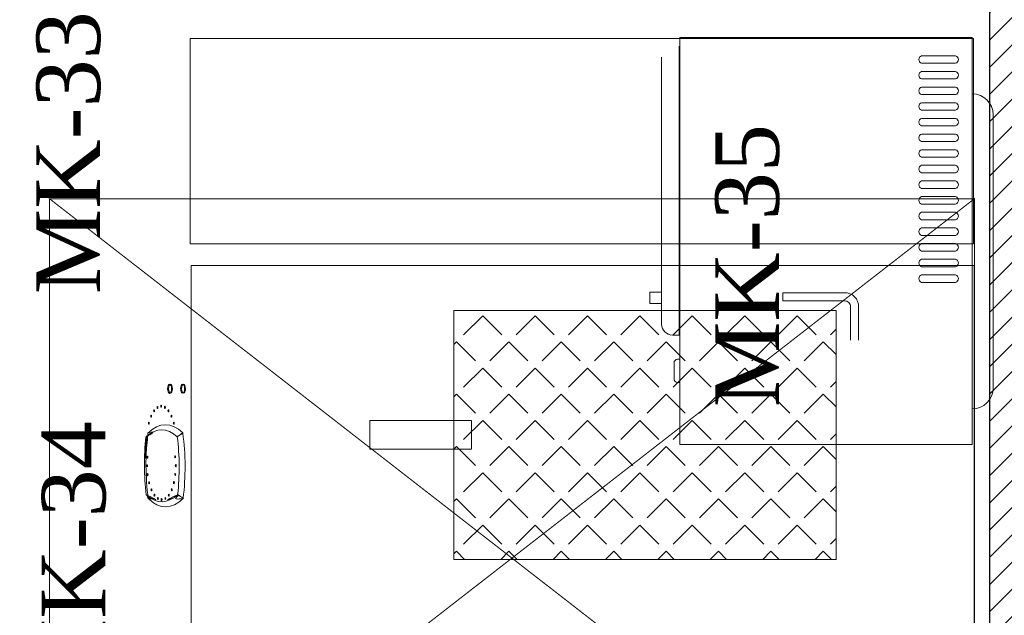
# Model space of a CAD drawing. Extents: x 3940905 to 4145695, y 925352 to 1109797.
# Tile 814 of 1056: x 4040413 to 4041371, y 1099360 to 1099941. Entities that reach past the tile are written whole.
import ezdxf

# ---------------------------------------------------------------- set-up
doc = ezdxf.new("R2010")
doc.units = 0
doc.header["$LTSCALE"] = 750
doc.header["$MEASUREMENT"] = 0
doc.linetypes.add('DASHED', pattern=[0.75, 0.5, -0.25])
doc.layers.add('CIVIL WALLS', color=7, linetype='CONTINUOUS', lineweight=30)
doc.layers.add('CKD Equipments', color=252, linetype='CONTINUOUS', lineweight=0)
for name, color, linetype in [('CKD-Hood', 1, 'CONTINUOUS'), ('PDF_A - TEXT', 7, 'CONTINUOUS'), ('S-Hatch_8', 7, 'CONTINUOUS')]:
    doc.layers.add(name, color=color, linetype=linetype)
doc.styles.add('CKD_Dimension Text', font='BOOKOS.TTF')

msp = doc.modelspace()

# ---------------------------------------------------------------- hatches: boundary and pattern name
at = {"layer": 'S-Hatch_8'}
h = msp.add_hatch(dxfattribs=at)
h.set_pattern_fill('ANSI31', color=6, scale=150)
h.set_pattern_definition([(45, (55598.31700844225, 54286.19319555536), (-13.25825214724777, 13.25825214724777), [])])
h.paths.add_polyline_path([(4032909.708053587, 1095539.541646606), (4032784.708053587, 1095539.541646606), (4032784.708053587, 1094658.281501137), (4032909.708053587, 1094658.281501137)], flags=16)
h.paths.add_polyline_path([(4032934.708053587, 1095564.541646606), (4032759.708053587, 1095564.541646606), (4032759.708053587, 1094633.281501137), (4032934.708053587, 1094633.281501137)])
h.paths.add_polyline_path([(4036035.805099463, 1097319.499900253), (4036035.805446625, 1097194.494842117), (4032909.708053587, 1097194.499894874), (4032909.708053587, 1096488.478563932), (4032784.708053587, 1096488.478563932), (4032784.708053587, 1097319.499894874)], flags=16)
h.paths.add_polyline_path([(4039335.650346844, 1096588.975552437), (4040986.995104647, 1096589.000484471), (4040986.995104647, 1096464.000484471), (4039335.650346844, 1096463.975552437)], flags=17)
h.paths.add_polyline_path([(4039335.650346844, 1096613.975552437), (4041011.995104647, 1096614.000484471), (4041011.995104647, 1096439.000484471), (4039335.650346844, 1096438.975552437)])
h.paths.add_polyline_path([(4040861.995129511, 1095258.735381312), (4040861.995129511, 1095688.975552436), (4040986.995129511, 1095688.975552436), (4040986.995129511, 1095258.735381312), (4042011.995129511, 1095258.735381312), (4042011.995129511, 1095133.635725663), (4039635.806663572, 1095133.585897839), (4039635.806663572, 1095258.685553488)], flags=16)
h.paths.add_polyline_path([(4040836.995129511, 1095283.635725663), (4040836.995129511, 1095688.975552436), (4041011.995129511, 1095688.975552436), (4041011.995129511, 1095283.635725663), (4042036.995129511, 1095283.635725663), (4042036.995129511, 1095108.635725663), (4039635.806663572, 1095108.635725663), (4039635.806663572, 1095283.635725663)])
h.paths.add_polyline_path([(4044826.613418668, 1095744.138282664), (4044825.062161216, 1098019.678180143), (4044714.130296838, 1098019.437301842), (4044714.130296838, 1096994.436953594), (4043386.995129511, 1096994.436953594), (4043386.995129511, 1098078.435079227), (4043261.995129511, 1098078.435079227), (4043261.995129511, 1094831.376994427), (4043386.995129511, 1094831.376994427), (4043386.995129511, 1096869.437371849), (4044714.132659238, 1096869.437371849), (4044714.127934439, 1095868.902017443), (4044186.933132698, 1095868.925353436), (4044186.933132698, 1095743.925378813)], flags=17)
h.paths.add_polyline_path([(4044825.045283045, 1098044.43677232), (4044689.130296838, 1098044.437301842), (4044689.130296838, 1097019.436953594), (4043411.995129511, 1097019.436953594), (4043411.995129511, 1098103.435079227), (4043236.995129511, 1098103.435079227), (4043236.995129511, 1094806.376994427), (4043411.995129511, 1094806.376994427), (4043411.995129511, 1096844.437371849), (4044689.131477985, 1096844.437371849), (4044689.129115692, 1095893.903200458), (4044161.933132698, 1095893.92653471), (4044161.933132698, 1095718.926560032), (4044826.630296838, 1095719.379690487)])
h.paths.add_polyline_path([(4043386.995129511, 1099092.269813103), (4043753.586112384, 1099092.269813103), (4043753.586112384, 1099217.269813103), (4043263.420355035, 1099217.269813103), (4043263.420355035, 1098878.431147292), (4043386.995129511, 1098878.431147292)], flags=16)
h.paths.add_polyline_path([(4043411.995129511, 1099067.269813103), (4043753.586112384, 1099067.269813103), (4043753.586112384, 1099242.269813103), (4043236.948396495, 1099242.269813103), (4043236.995129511, 1098853.431147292), (4043411.995129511, 1098853.431147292)])
h.paths.add_polyline_path([(4041381.48962328, 1099092.269813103), (4041381.48962328, 1102053.431147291), (4041506.48962328, 1102053.431147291), (4041506.48962328, 1099217.269813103), (4042311.104466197, 1099217.269813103), (4042311.104466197, 1099092.269813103)], flags=16)
h.paths.add_polyline_path([(4041356.48962328, 1099067.269813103), (4041356.48962328, 1102078.431147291), (4041531.48962328, 1102078.431147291), (4041531.48962328, 1099242.269813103), (4042336.104466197, 1099242.269813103), (4042336.104466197, 1099067.269813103)])
h.paths.add_polyline_path([(4035556.806663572, 1097344.499894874), (4035556.806663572, 1097319.499900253), (4035436.806663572, 1097319.499900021), (4035436.806663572, 1097344.499894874), (4032759.708053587, 1097344.499894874), (4032759.708053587, 1096463.478563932), (4032934.708053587, 1096463.478563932), (4032934.708053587, 1097169.499894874), (4036035.80666357, 1097168.94985208), (4036035.80666357, 1097344.499894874)])

# ---------------------------------------------------------------- linework, layer by layer
at = {"layer": 'CIVIL WALLS', "color": 6, "elevation": -7.609400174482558}
msp.add_lwpolyline([(4041356.48962328, 1099067.269813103), (4041356.48962328, 1102078.431147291), (4041531.48962328, 1102078.431147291), (4041531.48962328, 1099242.269813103), (4042336.104466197, 1099242.269813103), (4042336.104466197, 1099067.269813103)], close=True, dxfattribs=at)
at = {"layer": 'CKD Equipments', "color": 4}
for p, q in [((4041054.867589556, 1099923.084805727, -7.609400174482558), (4041054.867589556, 1099526.844805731, -7.609400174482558)), ((4041339.347589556, 1099923.084805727, -7.609400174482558), (4041054.867589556, 1099923.084805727, -7.609400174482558)), ((4041339.347589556, 1099526.844805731, -7.609400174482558), (4041339.347589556, 1099923.084805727, -7.609400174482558)), ((4041054.156389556, 1099633.314838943, -7.609400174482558), (4041054.156389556, 1099914.644248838, -7.609400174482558)), ((4041037.087589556, 1099903.976248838, -7.609400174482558), (4041037.087589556, 1099643.982838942, -7.609400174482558)), ((4041290.023923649, 1099905.370654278, -7.609400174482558), (4041323.248394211, 1099905.370654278, -7.609400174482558)), ((4041323.248394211, 1099898.050008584, -7.609400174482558), (4041290.023923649, 1099898.050008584, -7.609400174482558)), ((4041290.023923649, 1099890.130654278, -7.609400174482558), (4041323.248394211, 1099890.130654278, -7.609400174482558)), ((4041323.248394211, 1099882.810008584, -7.609400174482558), (4041290.023923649, 1099882.810008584, -7.609400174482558)), ((4041290.023923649, 1099874.890654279, -7.609400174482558), (4041323.248394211, 1099874.890654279, -7.609400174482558)), ((4041323.248394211, 1099867.570008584, -7.609400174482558), (4041290.023923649, 1099867.570008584, -7.609400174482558)), ((4041290.023923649, 1099859.650654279, -7.609400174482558), (4041323.248394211, 1099859.650654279, -7.609400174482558)), ((4041323.248394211, 1099852.330008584, -7.609400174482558), (4041290.023923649, 1099852.330008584, -7.609400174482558)), ((4041290.023923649, 1099844.410654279, -7.609400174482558), (4041323.248394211, 1099844.410654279, -7.609400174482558)), ((4041359.667589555, 1099581.740842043, -7.609400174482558), (4041359.667589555, 1099848.007722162, -7.609400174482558)), ((4041323.248394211, 1099837.090008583, -7.609400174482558), (4041290.023923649, 1099837.090008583, -7.609400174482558)), ((4041290.023923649, 1099829.170654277, -7.609400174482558), (4041323.248394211, 1099829.170654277, -7.609400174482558)), ((4041323.248394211, 1099821.850008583, -7.609400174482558), (4041290.023923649, 1099821.850008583, -7.609400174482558)), ((4041290.023923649, 1099813.930654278, -7.609400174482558), (4041323.248394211, 1099813.930654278, -7.609400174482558)), ((4041323.248394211, 1099806.610008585, -7.609400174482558), (4041290.023923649, 1099806.610008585, -7.609400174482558)), ((4041290.023923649, 1099798.690654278, -7.609400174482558), (4041323.248394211, 1099798.690654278, -7.609400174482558)), ((4041323.248394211, 1099791.370008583, -7.609400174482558), (4041290.023923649, 1099791.370008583, -7.609400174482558)), ((4041290.023923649, 1099783.45065428, -7.609400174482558), (4041323.248394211, 1099783.45065428, -7.609400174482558)), ((4041323.248394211, 1099776.130008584, -7.609400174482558), (4041290.023923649, 1099776.130008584, -7.609400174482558)), ((4041290.023923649, 1099768.210654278, -7.609400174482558), (4041323.248394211, 1099768.210654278, -7.609400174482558)), ((4041323.248394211, 1099760.890008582, -7.609400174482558), (4041290.023923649, 1099760.890008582, -7.609400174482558)), ((4041290.023923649, 1099752.970654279, -7.609400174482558), (4041323.248394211, 1099752.970654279, -7.609400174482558)), ((4041323.248394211, 1099745.650008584, -7.609400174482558), (4041290.023923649, 1099745.650008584, -7.609400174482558)), ((4041290.023923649, 1099737.730654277, -7.609400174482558), (4041323.248394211, 1099737.730654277, -7.609400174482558)), ((4041323.248394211, 1099730.410008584, -7.609400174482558), (4041290.023923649, 1099730.410008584, -7.609400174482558)), ((4041290.023923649, 1099722.490654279, -7.609400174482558), (4041323.248394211, 1099722.490654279, -7.609400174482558)), ((4041323.248394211, 1099715.170008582, -7.609400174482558), (4041290.023923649, 1099715.170008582, -7.609400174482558)), ((4041290.023923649, 1099707.250654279, -7.609400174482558), (4041323.248394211, 1099707.250654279, -7.609400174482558)), ((4041323.248394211, 1099699.930008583, -7.609400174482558), (4041290.023923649, 1099699.930008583, -7.609400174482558)), ((4041290.023923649, 1099692.010654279, -7.609400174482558), (4041323.248394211, 1099692.010654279, -7.609400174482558)), ((4041323.248394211, 1099684.690008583, -7.609400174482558), (4041290.023923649, 1099684.690008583, -7.609400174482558)), ((4041025.708389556, 1099675.126455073, -7.609400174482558), (4041036.376389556, 1099675.126455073, -7.609400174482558)), ((4041025.708389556, 1099675.126455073, -7.609400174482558), (4041025.708389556, 1099664.260579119, -7.609400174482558)), ((4041036.376389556, 1099664.260579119, -7.609400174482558), (4041025.708389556, 1099664.260579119, -7.609400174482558)), ((4041049.177989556, 1099590.727727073, -7.609400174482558), (4041049.177989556, 1099606.249670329, -7.609400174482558)), ((4041054.867589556, 1099609.805670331, -7.609400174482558), (4041052.733989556, 1099609.805670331, -7.609400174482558)), ((4041054.867589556, 1099587.171727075, -7.609400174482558), (4041052.733989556, 1099587.171727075, -7.609400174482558)), ((4041054.867589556, 1099526.844805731, -7.609400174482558), (4041339.347589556, 1099526.844805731, -7.609400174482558))]:
    msp.add_line(p, q, dxfattribs=at)
at = {"layer": 'CKD Equipments'}
for p, q in [((4041359.667589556, 1099581.740842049, -7.609400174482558), (4041359.667589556, 1099848.007722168, -7.609400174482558)), ((4040579.237558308, 1099701.171513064, -7.609400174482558), (4041341.237558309, 1099701.171513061, -7.609400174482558)), ((4041341.23755831, 1099701.171513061, -7.609400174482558), (4040579.237558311, 1099701.171513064, -7.609400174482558)), ((4041341.23755831, 1099701.171513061, -7.609400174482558), (4040579.237558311, 1099701.171513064, -7.609400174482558)), ((4041341.23755831, 1099701.171513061, -7.609400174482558), (4040579.237558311, 1099701.171513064, -7.609400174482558)), ((4040579.237558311, 1099701.171513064, -7.609400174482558), (4040579.237558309, 1099066.171513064, -7.609400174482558)), ((4040616.237558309, 1099701.171513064, -7.609400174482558), (4041316.237558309, 1099701.171513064, -7.609400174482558)), ((4040616.237558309, 1099701.171513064, -7.609400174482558), (4041316.237558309, 1099701.171513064, -7.609400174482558)), ((4041341.23755831, 1099701.171513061, -7.609400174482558), (4040641.23755831, 1099701.171513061, -7.609400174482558)), ((4041341.23755831, 1099701.171513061, -7.609400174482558), (4040641.23755831, 1099701.171513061, -7.609400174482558)), ((4041341.237558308, 1099066.171513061, -7.609400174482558), (4041341.23755831, 1099701.171513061, -7.609400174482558)), ((4041037.087589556, 1099675.126455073, -7.609400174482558), (4041036.376389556, 1099675.126455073, -7.609400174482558)), ((4041155.189687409, 1099674.601907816, -7.609400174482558), (4041155.189687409, 1099666.601907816, -7.609400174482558)), ((4041037.087589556, 1099664.260579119, -7.609400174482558), (4041036.376389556, 1099664.260579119, -7.609400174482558)), ((4040834.87758484, 1099414.920536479, -7.609400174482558), (4040834.877584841, 1099657.297465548, -7.609400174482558)), ((4040834.877584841, 1099657.297465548, -7.609400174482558), (4041206.870065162, 1099657.297465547, -7.609400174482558)), ((4041054.867589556, 1099652.302975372, -7.609400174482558), (4041054.156389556, 1099652.302975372, -7.609400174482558)), ((4041206.870065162, 1099657.297465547, -7.609400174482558), (4041206.870065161, 1099414.920536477, -7.609400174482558)), ((4041054.156389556, 1099633.314838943, -7.609400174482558), (4041047.755589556, 1099633.314838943, -7.609400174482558)), ((4040753.098870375, 1099522.150959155, -7.609400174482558), (4040753.098870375, 1099550.067042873, -7.609400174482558)), ((4040753.098870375, 1099550.067042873, -7.609400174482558), (4040852.047259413, 1099550.067042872, -7.609400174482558)), ((4040852.047259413, 1099550.067042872, -7.609400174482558), (4040852.047259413, 1099522.150959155, -7.609400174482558)), ((4040852.047259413, 1099522.150959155, -7.609400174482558), (4040753.098870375, 1099522.150959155, -7.609400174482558)), ((4041206.870065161, 1099414.920536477, -7.609400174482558), (4040834.87758484, 1099414.920536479, -7.609400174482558))]:
    msp.add_line(p, q, dxfattribs=at)
at = {"layer": 'CKD Equipments', "color": 0, "lineweight": 5}
for p, q in [((4041214.972255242, 1099674.601907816, -7.609400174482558), (4041155.189687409, 1099674.601907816, -7.609400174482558)), ((4041215.126046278, 1099666.601907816, -7.609400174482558), (4041155.189687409, 1099666.601907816, -7.609400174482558)), ((4041220.852035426, 1099628.34625122, -7.609400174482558), (4041220.852035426, 1099660.980571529, -7.609400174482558)), ((4041228.852035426, 1099628.34625122, -7.609400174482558), (4041228.852035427, 1099660.884203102, -7.609400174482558))]:
    msp.add_line(p, q, dxfattribs=at)
at = {"layer": 'CKD Equipments', "linetype": 'Continuous'}
for p, q in [((4040863.014611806, 1099652.276443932, -7.609400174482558), (4040844.474765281, 1099633.736597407, -7.609400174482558)), ((4040863.014611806, 1099652.276443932, -7.609400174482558), (4040881.554458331, 1099633.736597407, -7.609400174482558)), ((4040913.99918975, 1099652.276443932, -7.609400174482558), (4040895.459343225, 1099633.736597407, -7.609400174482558)), ((4040913.99918975, 1099652.276443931, -7.609400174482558), (4040932.539036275, 1099633.736597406, -7.609400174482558)), ((4040964.983767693, 1099652.276443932, -7.609400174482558), (4040946.443921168, 1099633.736597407, -7.609400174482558)), ((4040964.983767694, 1099652.276443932, -7.609400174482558), (4040983.523614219, 1099633.736597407, -7.609400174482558)), ((4041015.968345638, 1099652.276443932, -7.609400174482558), (4040997.428499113, 1099633.736597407, -7.609400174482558)), ((4041015.968345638, 1099652.276443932, -7.609400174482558), (4041034.508192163, 1099633.736597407, -7.609400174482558)), ((4041066.952923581, 1099652.276443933, -7.609400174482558), (4041048.413077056, 1099633.736597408, -7.609400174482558)), ((4041066.952923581, 1099652.276443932, -7.609400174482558), (4041085.492770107, 1099633.736597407, -7.609400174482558)), ((4041117.937501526, 1099652.276443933, -7.609400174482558), (4041099.397655, 1099633.736597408, -7.609400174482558)), ((4041117.937501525, 1099652.276443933, -7.609400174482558), (4041136.47734805, 1099633.736597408, -7.609400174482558)), ((4041168.922079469, 1099652.276443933, -7.609400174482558), (4041150.382232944, 1099633.736597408, -7.609400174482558)), ((4041168.92207947, 1099652.276443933, -7.609400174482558), (4041187.461925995, 1099633.736597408, -7.609400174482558)), ((4041206.870065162, 1099639.239851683, -7.609400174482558), (4041201.366810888, 1099633.736597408, -7.609400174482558)), ((4040837.522322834, 1099626.78415496, -7.609400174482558), (4040834.87758484, 1099624.139416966, -7.609400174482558)), ((4040837.522322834, 1099626.784154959, -7.609400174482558), (4040856.062169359, 1099608.244308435, -7.609400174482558)), ((4040888.506900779, 1099626.78415496, -7.609400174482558), (4040869.967054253, 1099608.244308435, -7.609400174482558)), ((4040888.506900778, 1099626.78415496, -7.609400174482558), (4040907.046747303, 1099608.244308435, -7.609400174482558)), ((4040939.491478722, 1099626.78415496, -7.609400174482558), (4040920.951632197, 1099608.244308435, -7.609400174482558)), ((4040939.491478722, 1099626.784154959, -7.609400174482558), (4040958.031325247, 1099608.244308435, -7.609400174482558)), ((4040990.476056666, 1099626.78415496, -7.609400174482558), (4040971.936210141, 1099608.244308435, -7.609400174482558)), ((4040990.476056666, 1099626.78415496, -7.609400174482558), (4041009.015903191, 1099608.244308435, -7.609400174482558)), ((4041041.460634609, 1099626.784154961, -7.609400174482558), (4041022.920788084, 1099608.244308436, -7.609400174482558)), ((4041041.46063461, 1099626.78415496, -7.609400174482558), (4041060.000481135, 1099608.244308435, -7.609400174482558)), ((4041092.445212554, 1099626.784154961, -7.609400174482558), (4041073.905366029, 1099608.244308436, -7.609400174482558)), ((4041092.445212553, 1099626.78415496, -7.609400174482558), (4041110.985059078, 1099608.244308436, -7.609400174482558)), ((4041143.429790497, 1099626.784154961, -7.609400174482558), (4041124.889943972, 1099608.244308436, -7.609400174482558)), ((4041143.429790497, 1099626.784154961, -7.609400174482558), (4041161.969637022, 1099608.244308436, -7.609400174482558)), ((4041194.414368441, 1099626.784154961, -7.609400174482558), (4041175.874521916, 1099608.244308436, -7.609400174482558)), ((4041194.414368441, 1099626.784154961, -7.609400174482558), (4041206.870065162, 1099614.32845824, -7.609400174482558)), ((4040863.014611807, 1099601.291865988, -7.609400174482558), (4040844.474765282, 1099582.752019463, -7.609400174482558)), ((4040863.014611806, 1099601.291865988, -7.609400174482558), (4040881.554458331, 1099582.752019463, -7.609400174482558)), ((4040913.99918975, 1099601.291865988, -7.609400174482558), (4040895.459343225, 1099582.752019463, -7.609400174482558)), ((4040913.99918975, 1099601.291865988, -7.609400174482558), (4040932.539036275, 1099582.752019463, -7.609400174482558)), ((4040964.983767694, 1099601.291865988, -7.609400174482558), (4040946.443921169, 1099582.752019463, -7.609400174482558)), ((4040964.983767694, 1099601.291865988, -7.609400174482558), (4040983.523614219, 1099582.752019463, -7.609400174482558)), ((4041015.968345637, 1099601.291865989, -7.609400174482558), (4040997.428499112, 1099582.752019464, -7.609400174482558)), ((4041015.968345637, 1099601.291865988, -7.609400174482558), (4041034.508192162, 1099582.752019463, -7.609400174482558)), ((4041066.952923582, 1099601.291865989, -7.609400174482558), (4041048.413077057, 1099582.752019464, -7.609400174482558)), ((4041066.952923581, 1099601.291865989, -7.609400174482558), (4041085.492770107, 1099582.752019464, -7.609400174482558)), ((4041117.937501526, 1099601.291865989, -7.609400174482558), (4041099.397655, 1099582.752019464, -7.609400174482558)), ((4041117.937501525, 1099601.291865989, -7.609400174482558), (4041136.47734805, 1099582.752019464, -7.609400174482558)), ((4041168.922079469, 1099601.291865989, -7.609400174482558), (4041150.382232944, 1099582.752019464, -7.609400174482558)), ((4041168.922079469, 1099601.291865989, -7.609400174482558), (4041187.461925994, 1099582.752019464, -7.609400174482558)), ((4041206.870065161, 1099588.255273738, -7.609400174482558), (4041201.366810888, 1099582.752019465, -7.609400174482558)), ((4040837.522322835, 1099575.799577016, -7.609400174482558), (4040834.877584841, 1099573.154839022, -7.609400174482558)), ((4040837.522322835, 1099575.799577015, -7.609400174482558), (4040856.06216936, 1099557.259730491, -7.609400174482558)), ((4040888.506900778, 1099575.799577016, -7.609400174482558), (4040869.967054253, 1099557.259730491, -7.609400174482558)), ((4040888.506900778, 1099575.799577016, -7.609400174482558), (4040907.046747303, 1099557.259730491, -7.609400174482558)), ((4040939.491478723, 1099575.799577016, -7.609400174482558), (4040920.951632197, 1099557.259730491, -7.609400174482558)), ((4040939.491478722, 1099575.799577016, -7.609400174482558), (4040958.031325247, 1099557.259730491, -7.609400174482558)), ((4040990.476056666, 1099575.799577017, -7.609400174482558), (4040971.936210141, 1099557.259730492, -7.609400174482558)), ((4040990.476056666, 1099575.799577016, -7.609400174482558), (4041009.015903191, 1099557.259730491, -7.609400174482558)), ((4041041.46063461, 1099575.799577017, -7.609400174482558), (4041022.920788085, 1099557.259730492, -7.609400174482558)), ((4041041.460634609, 1099575.799577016, -7.609400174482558), (4041060.000481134, 1099557.259730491, -7.609400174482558)), ((4041092.445212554, 1099575.799577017, -7.609400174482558), (4041073.905366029, 1099557.259730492, -7.609400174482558)), ((4041092.445212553, 1099575.799577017, -7.609400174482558), (4041110.985059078, 1099557.259730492, -7.609400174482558)), ((4041143.429790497, 1099575.799577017, -7.609400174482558), (4041124.889943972, 1099557.259730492, -7.609400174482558)), ((4041143.429790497, 1099575.799577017, -7.609400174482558), (4041161.969637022, 1099557.259730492, -7.609400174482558)), ((4041194.414368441, 1099575.799577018, -7.609400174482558), (4041175.874521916, 1099557.259730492, -7.609400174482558)), ((4041194.41436844, 1099575.799577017, -7.609400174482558), (4041206.870065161, 1099563.343880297, -7.609400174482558)), ((4040863.014611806, 1099550.307288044, -7.609400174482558), (4040844.474765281, 1099531.767441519, -7.609400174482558)), ((4040863.014611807, 1099550.307288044, -7.609400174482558), (4040881.554458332, 1099531.767441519, -7.609400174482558)), ((4040913.999189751, 1099550.307288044, -7.609400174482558), (4040895.459343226, 1099531.767441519, -7.609400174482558)), ((4040913.999189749, 1099550.307288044, -7.609400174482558), (4040932.539036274, 1099531.767441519, -7.609400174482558)), ((4040964.983767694, 1099550.307288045, -7.609400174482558), (4040946.443921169, 1099531.76744152, -7.609400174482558)), ((4040964.983767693, 1099550.307288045, -7.609400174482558), (4040983.523614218, 1099531.76744152, -7.609400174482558)), ((4041015.968345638, 1099550.307288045, -7.609400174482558), (4040997.428499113, 1099531.76744152, -7.609400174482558)), ((4041015.968345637, 1099550.307288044, -7.609400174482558), (4041034.508192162, 1099531.767441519, -7.609400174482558)), ((4041066.952923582, 1099550.307288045, -7.609400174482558), (4041048.413077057, 1099531.76744152, -7.609400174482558)), ((4041066.952923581, 1099550.307288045, -7.609400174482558), (4041085.492770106, 1099531.76744152, -7.609400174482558)), ((4041117.937501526, 1099550.307288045, -7.609400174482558), (4041099.397655, 1099531.76744152, -7.609400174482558)), ((4041117.937501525, 1099550.307288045, -7.609400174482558), (4041136.47734805, 1099531.76744152, -7.609400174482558)), ((4041168.922079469, 1099550.307288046, -7.609400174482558), (4041150.382232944, 1099531.76744152, -7.609400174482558)), ((4041168.922079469, 1099550.307288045, -7.609400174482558), (4041187.461925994, 1099531.76744152, -7.609400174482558)), ((4041206.870065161, 1099537.270695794, -7.609400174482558), (4041201.366810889, 1099531.767441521, -7.609400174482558)), ((4040837.522322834, 1099524.814999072, -7.609400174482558), (4040834.87758484, 1099522.170261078, -7.609400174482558)), ((4040837.522322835, 1099524.814999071, -7.609400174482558), (4040856.06216936, 1099506.275152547, -7.609400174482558)), ((4040888.506900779, 1099524.814999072, -7.609400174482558), (4040869.967054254, 1099506.275152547, -7.609400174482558)), ((4040888.506900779, 1099524.814999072, -7.609400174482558), (4040907.046747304, 1099506.275152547, -7.609400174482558)), ((4040939.491478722, 1099524.814999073, -7.609400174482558), (4040920.951632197, 1099506.275152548, -7.609400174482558)), ((4040939.491478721, 1099524.814999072, -7.609400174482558), (4040958.031325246, 1099506.275152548, -7.609400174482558)), ((4040990.476056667, 1099524.814999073, -7.609400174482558), (4040971.936210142, 1099506.275152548, -7.609400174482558)), ((4040990.476056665, 1099524.814999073, -7.609400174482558), (4041009.01590319, 1099506.275152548, -7.609400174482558)), ((4041041.46063461, 1099524.814999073, -7.609400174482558), (4041022.920788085, 1099506.275152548, -7.609400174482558)), ((4041041.460634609, 1099524.814999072, -7.609400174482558), (4041060.000481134, 1099506.275152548, -7.609400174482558)), ((4041092.445212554, 1099524.814999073, -7.609400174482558), (4041073.905366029, 1099506.275152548, -7.609400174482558)), ((4041092.445212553, 1099524.814999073, -7.609400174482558), (4041110.985059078, 1099506.275152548, -7.609400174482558)), ((4041143.429790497, 1099524.814999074, -7.609400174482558), (4041124.889943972, 1099506.275152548, -7.609400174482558)), ((4041143.429790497, 1099524.814999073, -7.609400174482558), (4041161.969637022, 1099506.275152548, -7.609400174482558)), ((4041194.414368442, 1099524.814999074, -7.609400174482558), (4041175.874521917, 1099506.275152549, -7.609400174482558)), ((4041194.41436844, 1099524.814999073, -7.609400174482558), (4041206.870065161, 1099512.359302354, -7.609400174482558)), ((4040863.014611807, 1099499.3227101, -7.609400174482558), (4040844.474765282, 1099480.782863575, -7.609400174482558)), ((4040863.014611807, 1099499.3227101, -7.609400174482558), (4040881.554458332, 1099480.782863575, -7.609400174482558)), ((4040913.99918975, 1099499.322710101, -7.609400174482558), (4040895.459343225, 1099480.782863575, -7.609400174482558)), ((4040913.99918975, 1099499.3227101, -7.609400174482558), (4040932.539036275, 1099480.782863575, -7.609400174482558)), ((4040964.983767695, 1099499.322710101, -7.609400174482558), (4040946.44392117, 1099480.782863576, -7.609400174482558)), ((4040964.983767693, 1099499.322710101, -7.609400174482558), (4040983.523614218, 1099480.782863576, -7.609400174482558)), ((4041015.968345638, 1099499.322710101, -7.609400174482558), (4040997.428499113, 1099480.782863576, -7.609400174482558)), ((4041015.968345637, 1099499.322710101, -7.609400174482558), (4041034.508192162, 1099480.782863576, -7.609400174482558)), ((4041066.952923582, 1099499.322710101, -7.609400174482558), (4041048.413077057, 1099480.782863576, -7.609400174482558)), ((4041066.952923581, 1099499.322710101, -7.609400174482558), (4041085.492770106, 1099480.782863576, -7.609400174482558)), ((4041117.937501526, 1099499.322710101, -7.609400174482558), (4041099.397655, 1099480.782863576, -7.609400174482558)), ((4041117.937501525, 1099499.322710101, -7.609400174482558), (4041136.47734805, 1099480.782863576, -7.609400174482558)), ((4041168.92207947, 1099499.322710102, -7.609400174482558), (4041150.382232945, 1099480.782863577, -7.609400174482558)), ((4041168.922079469, 1099499.322710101, -7.609400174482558), (4041187.461925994, 1099480.782863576, -7.609400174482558)), ((4041206.870065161, 1099486.286117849, -7.609400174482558), (4041201.366810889, 1099480.782863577, -7.609400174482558)), ((4040837.522322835, 1099473.830421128, -7.609400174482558), (4040834.877584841, 1099471.185683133, -7.609400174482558)), ((4040837.522322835, 1099473.830421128, -7.609400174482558), (4040856.06216936, 1099455.290574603, -7.609400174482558)), ((4040888.506900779, 1099473.830421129, -7.609400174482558), (4040869.967054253, 1099455.290574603, -7.609400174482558)), ((4040888.506900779, 1099473.830421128, -7.609400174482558), (4040907.046747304, 1099455.290574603, -7.609400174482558)), ((4040939.491478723, 1099473.830421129, -7.609400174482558), (4040920.951632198, 1099455.290574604, -7.609400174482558)), ((4040939.491478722, 1099473.830421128, -7.609400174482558), (4040958.031325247, 1099455.290574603, -7.609400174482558)), ((4040990.476056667, 1099473.830421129, -7.609400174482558), (4040971.936210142, 1099455.290574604, -7.609400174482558)), ((4040990.476056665, 1099473.830421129, -7.609400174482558), (4041009.01590319, 1099455.290574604, -7.609400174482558)), ((4041041.46063461, 1099473.830421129, -7.609400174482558), (4041022.920788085, 1099455.290574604, -7.609400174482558)), ((4041041.460634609, 1099473.830421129, -7.609400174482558), (4041060.000481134, 1099455.290574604, -7.609400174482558)), ((4041092.445212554, 1099473.830421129, -7.609400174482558), (4041073.905366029, 1099455.290574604, -7.609400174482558)), ((4041092.445212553, 1099473.830421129, -7.609400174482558), (4041110.985059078, 1099455.290574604, -7.609400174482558)), ((4041143.429790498, 1099473.83042113, -7.609400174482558), (4041124.889943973, 1099455.290574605, -7.609400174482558)), ((4041143.429790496, 1099473.830421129, -7.609400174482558), (4041161.969637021, 1099455.290574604, -7.609400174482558)), ((4041194.414368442, 1099473.83042113, -7.609400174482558), (4041175.874521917, 1099455.290574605, -7.609400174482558)), ((4041194.41436844, 1099473.83042113, -7.609400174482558), (4041206.87006516, 1099461.37472441, -7.609400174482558)), ((4040863.014611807, 1099448.338132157, -7.609400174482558), (4040844.474765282, 1099429.798285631, -7.609400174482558)), ((4040863.014611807, 1099448.338132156, -7.609400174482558), (4040881.554458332, 1099429.798285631, -7.609400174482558)), ((4040913.999189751, 1099448.338132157, -7.609400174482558), (4040895.459343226, 1099429.798285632, -7.609400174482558)), ((4040913.99918975, 1099448.338132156, -7.609400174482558), (4040932.539036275, 1099429.798285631, -7.609400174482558)), ((4040964.983767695, 1099448.338132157, -7.609400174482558), (4040946.44392117, 1099429.798285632, -7.609400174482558)), ((4040964.983767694, 1099448.338132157, -7.609400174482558), (4040983.523614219, 1099429.798285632, -7.609400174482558)), ((4041015.968345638, 1099448.338132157, -7.609400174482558), (4040997.428499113, 1099429.798285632, -7.609400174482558)), ((4041015.968345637, 1099448.338132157, -7.609400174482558), (4041034.508192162, 1099429.798285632, -7.609400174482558)), ((4041066.952923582, 1099448.338132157, -7.609400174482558), (4041048.413077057, 1099429.798285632, -7.609400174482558)), ((4041066.952923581, 1099448.338132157, -7.609400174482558), (4041085.492770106, 1099429.798285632, -7.609400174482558)), ((4041117.937501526, 1099448.338132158, -7.609400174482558), (4041099.397655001, 1099429.798285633, -7.609400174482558)), ((4041117.937501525, 1099448.338132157, -7.609400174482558), (4041136.47734805, 1099429.798285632, -7.609400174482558)), ((4041168.92207947, 1099448.338132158, -7.609400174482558), (4041150.382232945, 1099429.798285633, -7.609400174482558)), ((4041168.922079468, 1099448.338132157, -7.609400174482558), (4041187.461925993, 1099429.798285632, -7.609400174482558)), ((4041206.870065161, 1099435.301539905, -7.609400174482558), (4041201.366810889, 1099429.798285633, -7.609400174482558)), ((4040837.522322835, 1099422.845843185, -7.609400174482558), (4040834.87758484, 1099420.20110519, -7.609400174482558)), ((4040837.522322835, 1099422.845843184, -7.609400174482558), (4040845.447629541, 1099414.920536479, -7.609400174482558)), ((4040888.506900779, 1099422.845843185, -7.609400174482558), (4040880.581594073, 1099414.920536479, -7.609400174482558)), ((4040888.506900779, 1099422.845843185, -7.609400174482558), (4040896.432207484, 1099414.920536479, -7.609400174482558)), ((4040939.491478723, 1099422.845843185, -7.609400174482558), (4040931.566172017, 1099414.920536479, -7.609400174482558)), ((4040939.491478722, 1099422.845843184, -7.609400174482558), (4040947.416785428, 1099414.920536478, -7.609400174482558)), ((4040990.476056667, 1099422.845843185, -7.609400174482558), (4040982.55074996, 1099414.920536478, -7.609400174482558)), ((4040990.476056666, 1099422.845843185, -7.609400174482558), (4040998.401363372, 1099414.920536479, -7.609400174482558)), ((4041041.46063461, 1099422.845843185, -7.609400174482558), (4041033.535327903, 1099414.920536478, -7.609400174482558)), ((4041041.460634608, 1099422.845843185, -7.609400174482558), (4041049.385941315, 1099414.920536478, -7.609400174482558)), ((4041092.445212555, 1099422.845843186, -7.609400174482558), (4041084.519905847, 1099414.920536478, -7.609400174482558)), ((4041092.445212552, 1099422.845843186, -7.609400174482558), (4041100.37051926, 1099414.920536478, -7.609400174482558)), ((4041143.429790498, 1099422.845843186, -7.609400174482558), (4041135.50448379, 1099414.920536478, -7.609400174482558)), ((4041143.429790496, 1099422.845843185, -7.609400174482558), (4041151.355097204, 1099414.920536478, -7.609400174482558)), ((4041194.414368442, 1099422.845843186, -7.609400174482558), (4041186.489061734, 1099414.920536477, -7.609400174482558)), ((4041194.41436844, 1099422.845843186, -7.609400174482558), (4041202.339675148, 1099414.920536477, -7.609400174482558))]:
    msp.add_line(p, q, dxfattribs=at)
at = {"layer": 'CKD Equipments', "ltscale": 0.25, "elevation": -7.609400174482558}
msp.add_lwpolyline([(4041340.540542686, 1099922.114299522), (4040578.540542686, 1099922.114299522), (4040578.540542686, 1099722.114299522), (4041340.540542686, 1099722.114299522)], close=True, dxfattribs=at)
at = {"layer": 'CKD Equipments', "extrusion": (0.9062889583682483, 0.005831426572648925, -0.4226184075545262)}
for centre in [(1073560.344542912, 1711250.848764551, 3668007.596753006), (1073560.344542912, 1711280.848764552, 3668007.596753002)]:
    msp.add_circle(centre, 4.500000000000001, dxfattribs=at)
at = {"layer": 'CKD Equipments', "extrusion": (-0.9062889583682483, -0.005831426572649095, 0.4226184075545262)}
for centre in [(-1073560.344542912, 1711250.848764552, -3668007.596753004), (-1073560.344542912, 1711280.848764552, -3668007.596753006)]:
    msp.add_circle(centre, 4.500000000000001, dxfattribs=at)
at = {"layer": 'CKD Equipments', "extrusion": (-0.9062889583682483, -0.005831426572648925, 0.4226184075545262)}
for centre in [(-1073560.344542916, 1711250.84876455, -3668008.596753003), (-1073560.344542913, 1711280.848764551, -3668008.596753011)]:
    msp.add_circle(centre, 4.500000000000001, dxfattribs=at)
at = {"layer": 'CKD Equipments', "extrusion": (0.9062889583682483, 0.005831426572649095, -0.4226184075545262)}
for centre in [(1073560.344542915, 1711250.848764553, 3668008.596753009), (1073560.344542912, 1711280.848764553, 3668008.596753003)]:
    msp.add_circle(centre, 4.500000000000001, dxfattribs=at)
at = {"layer": 'CKD Equipments', "extrusion": (-0.9062889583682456, -0.005831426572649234, 0.4226184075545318)}
for centre in [(-1073543.344542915, 1711238.348764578, -3668004.296752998), (-1073533.679066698, 1711215.014240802, -3668004.296752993), (-1073538.923381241, 1711221.848764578, -3668004.296752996), (-1073542.220095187, 1711229.807736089, -3668004.296752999), (-1073542.220095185, 1711246.889793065, -3668004.296752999), (-1073538.923381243, 1711254.848764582, -3668004.296752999), (-1073533.679066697, 1711261.68328836, -3668004.296752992), (-1073526.844542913, 1711209.769926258, -3668004.296752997), (-1073526.844542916, 1711266.927602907, -3668004.296752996), (-1073493.886088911, 1711206.405231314, -3668004.150967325), (-1073493.886088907, 1711270.156335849, -3668004.150967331), (-1073485.34506042, 1711271.280783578, -3668004.150967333), (-1073485.345060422, 1711205.28078358, -3668004.150967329), (-1073476.804031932, 1711206.405231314, -3668004.150967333), (-1073476.804031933, 1711270.156335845, -3668004.150967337), (-1073468.845060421, 1711209.701945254, -3668004.15096733), (-1073468.845060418, 1711266.859621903, -3668004.150967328), (-1073462.010536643, 1711214.946259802, -3668004.150967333), (-1073456.766222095, 1711221.780783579, -3668004.150967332), (-1073456.766222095, 1711254.78078358, -3668004.150967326), (-1073462.010536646, 1711261.615307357, -3668004.150967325), (-1073453.469508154, 1711229.739755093, -3668004.150967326), (-1073452.34506042, 1711238.280783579, -3668004.150967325), (-1073453.469508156, 1711246.821812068, -3668004.150967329)]:
    msp.add_circle(centre, 1, dxfattribs=at)
at = {"layer": 'CKD Equipments', "color": 4}
for centre, radius, start, end in [((4041291.333773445, 1099901.710331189, -7.609400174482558), 3.88763028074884, 109.6897841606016, 250.3102158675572), ((4041322.006487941, 1099901.710331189, -7.609400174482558), 3.865267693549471, 288.7414739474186, 71.25852605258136), ((4041291.333773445, 1099886.470331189, -7.609400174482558), 3.88763028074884, 109.6897841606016, 250.3102158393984), ((4041322.006487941, 1099886.470331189, -7.609400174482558), 3.86526769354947, 288.7414739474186, 71.2585260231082), ((4041291.333773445, 1099871.230331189, -7.609400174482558), 3.88763028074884, 109.6897841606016, 250.3102158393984), ((4041322.006488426, 1099871.230331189, -7.609400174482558), 3.86526769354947, 288.7414739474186, 71.2585260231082), ((4041339.347589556, 1099848.007722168, -7.609400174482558), 20.31999999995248, 0, 90), ((4041339.347589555, 1099848.007722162, -7.609400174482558), 20.31999999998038, 0, 90), ((4041291.333773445, 1099855.99033119, -7.609400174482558), 3.88763028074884, 109.6897841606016, 250.3102158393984), ((4041322.006488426, 1099855.99033119, -7.609400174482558), 3.86526769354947, 288.7414739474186, 71.25852605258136), ((4041291.333773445, 1099840.750331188, -7.609400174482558), 3.88763028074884, 109.6897841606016, 250.3102158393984), ((4041322.006488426, 1099840.750331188, -7.609400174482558), 3.86526769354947, 288.7414739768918, 71.25852605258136), ((4041291.333773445, 1099825.510331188, -7.609400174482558), 3.88763028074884, 109.6897841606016, 250.3102158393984), ((4041322.006488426, 1099825.510331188, -7.609400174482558), 3.86526769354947, 288.7414739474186, 71.25852605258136), ((4041291.333773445, 1099810.27033119, -7.609400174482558), 3.88763028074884, 109.6897841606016, 250.3102158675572), ((4041322.006488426, 1099810.27033119, -7.609400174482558), 3.86526769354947, 288.7414739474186, 71.25852605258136), ((4041291.333773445, 1099795.030331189, -7.609400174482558), 3.88763028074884, 109.6897841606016, 250.3102158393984), ((4041322.006488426, 1099795.030331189, -7.609400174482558), 3.86526769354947, 288.7414739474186, 71.25852605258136), ((4041291.333773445, 1099779.790331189, -7.609400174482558), 3.88763028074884, 109.68978415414, 250.3102158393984), ((4041322.006488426, 1099779.790331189, -7.609400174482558), 3.86526769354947, 288.7414739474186, 71.25852605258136), ((4041291.333773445, 1099764.550331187, -7.609400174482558), 3.88763028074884, 109.6897841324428, 250.3102158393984), ((4041322.006488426, 1099764.550331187, -7.609400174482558), 3.86526769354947, 288.7414739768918, 71.25852605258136), ((4041291.333773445, 1099749.310331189, -7.609400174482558), 3.88763028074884, 109.6897841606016, 250.3102158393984), ((4041322.006488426, 1099749.310331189, -7.609400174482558), 3.86526769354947, 288.7414739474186, 71.25852605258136), ((4041291.333773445, 1099734.070331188, -7.609400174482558), 3.887630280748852, 109.6897841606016, 250.3102158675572), ((4041322.006488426, 1099734.070331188, -7.609400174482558), 3.865267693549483, 288.7414739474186, 71.25852605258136), ((4041291.333773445, 1099718.83033119, -7.609400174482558), 3.887630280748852, 109.6897841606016, 250.3102158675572), ((4041322.006488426, 1099718.83033119, -7.609400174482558), 3.865267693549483, 288.7414739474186, 71.25852605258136), ((4041291.333773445, 1099703.59033119, -7.609400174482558), 3.887630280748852, 109.6897841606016, 250.3102158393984), ((4041322.006488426, 1099703.59033119, -7.609400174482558), 3.865267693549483, 288.7414739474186, 71.25852605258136), ((4041291.333773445, 1099688.35033119, -7.609400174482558), 3.887630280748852, 109.6897841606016, 250.3102158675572), ((4041322.006488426, 1099688.35033119, -7.609400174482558), 3.865267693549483, 288.7414739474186, 71.25852605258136), ((4041052.733989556, 1099606.249670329, -7.609400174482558), 3.555999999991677, 90, 180), ((4041052.733989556, 1099590.727727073, -7.609400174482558), 3.555999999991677, 180, 270), ((4041339.347589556, 1099581.740842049, -7.609400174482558), 20.31999999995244, 270, 0)]:
    msp.add_arc(centre, radius, start, end, dxfattribs=at)
at = {"layer": 'CKD Equipments', "color": 0, "lineweight": 5}
for centre, radius, start, end in [((4041215.395635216, 1099661.149552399, -7.609400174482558), 13.45901619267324, 358.8703201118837, 91.80264944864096), ((4041215.395635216, 1099661.1495524, -7.609400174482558), 5.45901619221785, 358.22615701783, 92.8306553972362)]:
    msp.add_arc(centre, radius, start, end, dxfattribs=at)
at = {"layer": 'CKD Equipments'}
msp.add_arc((4041047.755589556, 1099643.982838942, -7.609400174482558), 10.66799999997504, 180, 270, dxfattribs=at)
at = {"layer": 'CKD Equipments', "extrusion": (0.9062889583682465, 0.005831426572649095, -0.4226184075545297)}
msp.add_arc((1073422.272961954, 1711238.528288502, 3668008.450967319), 103.0720982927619, 337.1764042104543, 22.82359578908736, dxfattribs=at)
at = {"layer": 'CKD Equipments', "extrusion": (-0.9062889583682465, -0.005831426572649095, 0.4226184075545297)}
msp.add_arc((-1073422.272961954, 1711238.528288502, -3668008.450967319), 103.0720982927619, 157.1764042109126, 202.8235957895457, dxfattribs=at)
at = {"layer": 'CKD Equipments', "extrusion": (0.9062889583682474, 0.005831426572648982, -0.422618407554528)}
msp.add_arc((1073485.345060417, 1711300.549806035, 3668008.450967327), 107.0215172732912, 252.8001710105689, 287.1998289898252, dxfattribs=at)
at = {"layer": 'CKD Equipments', "extrusion": (-0.9062889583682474, -0.005831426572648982, 0.422618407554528)}
msp.add_arc((-1073485.345060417, 1711300.549806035, -3668008.450967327), 107.0215172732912, 252.8001710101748, 287.1998289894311, dxfattribs=at)
at = {"layer": 'CKD Equipments', "extrusion": (-0.906288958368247, -0.005831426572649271, 0.4226184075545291)}
for start, end in [(158.6253916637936, 200.8266863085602), (158.6253916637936, 200.8266863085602), (200.8266863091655, 201.5627093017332), (200.8266863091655, 201.5627093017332), (158.437288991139, 158.6253916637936), (158.437288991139, 158.6253916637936)]:
    msp.add_arc((-1073422.272961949, 1711238.528288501, -3668004.450967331), 98.0720982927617, start, end, dxfattribs=at)
at = {"layer": 'CKD Equipments', "extrusion": (0.9062889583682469, 0.005831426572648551, -0.422618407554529)}
msp.add_arc((1073517.277004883, 1711198.256106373, 3668008.450967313), 0.2910178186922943, 168.4506031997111, 90.41950081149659, dxfattribs=at)
at = {"layer": 'CKD Equipments', "extrusion": (-0.9062889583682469, -0.005831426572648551, 0.422618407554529)}
msp.add_arc((-1073517.277004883, 1711198.256106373, -3668008.450967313), 0.2910178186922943, 89.58049918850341, 11.54939680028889, dxfattribs=at)
at = {"layer": 'CKD Equipments', "extrusion": (0.9062889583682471, 0.005831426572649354, -0.4226184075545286)}
msp.add_arc((1073516.857318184, 1711278.29017247, 3668008.450967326), 0.4716357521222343, 27.70713449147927, 72.17206845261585, dxfattribs=at)
at = {"layer": 'CKD Equipments', "extrusion": (-0.9062889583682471, -0.005831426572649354, 0.4226184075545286)}
msp.add_arc((-1073516.857318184, 1711278.29017247, -3668008.450967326), 0.4716357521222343, 107.8279315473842, 152.2928655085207, dxfattribs=at)
at = {"layer": 'CKD Equipments', "extrusion": (0.9062889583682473, 0.005831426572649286, -0.4226184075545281)}
msp.add_arc((1073485.345060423, 1711176.506770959, 3668008.450967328), 107.0215172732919, 72.7946594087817, 107.205340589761, dxfattribs=at)
at = {"layer": 'CKD Equipments', "extrusion": (-0.9062889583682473, -0.005831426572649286, 0.4226184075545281)}
msp.add_arc((-1073485.345060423, 1711176.506770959, -3668008.450967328), 107.0215172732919, 72.79465941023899, 107.2053405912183, dxfattribs=at)
at = {"layer": 'CKD Equipments', "extrusion": (-0.9062889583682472, -0.005831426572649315, 0.4226184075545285)}
msp.add_arc((-1073485.345060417, 1711300.54980604, -3668004.450967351), 102.0215172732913, 253.9909040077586, 286.0088053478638, dxfattribs=at)
msp.add_arc((-1073485.345060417, 1711300.54980604, -3668004.450967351), 102.0215172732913, 253.9909040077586, 286.0088053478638, dxfattribs=at)
at = {"layer": 'CKD Equipments', "extrusion": (-0.9062889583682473, -0.005831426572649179, 0.4226184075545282)}
msp.add_arc((-1073485.345060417, 1711176.506770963, -3668004.45096734), 102.0215172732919, 73.99119465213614, 106.0090959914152, dxfattribs=at)
msp.add_arc((-1073485.345060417, 1711176.506770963, -3668004.45096734), 102.0215172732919, 73.99119465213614, 106.0090959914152, dxfattribs=at)
at = {"layer": 'CKD Equipments', "extrusion": (-0.9062889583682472, -0.005831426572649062, 0.4226184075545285)}
for start, end in [(338.4476999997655, 339.1833855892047), (338.4476999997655, 339.1833855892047), (339.1833855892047, 21.36428355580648), (339.1833855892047, 21.36428355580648), (21.36428355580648, 21.55230000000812), (21.36428355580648, 21.55230000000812)]:
    msp.add_arc((-1073548.466524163, 1711238.5282885, -3668004.450967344), 98.11760021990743, start, end, dxfattribs=at)
at = {"layer": 'CKD Equipments', "extrusion": (0.9062889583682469, 0.005831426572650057, -0.4226184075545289)}
msp.add_arc((1073453.413115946, 1711198.256106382, 3668008.450967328), 0.2910178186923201, 89.58049973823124, 11.54939685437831, dxfattribs=at)
at = {"layer": 'CKD Equipments', "extrusion": (-0.9062889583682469, -0.005831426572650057, 0.4226184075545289)}
msp.add_arc((-1073453.413115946, 1711198.256106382, -3668008.450967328), 0.2910178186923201, 168.4506031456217, 90.41950026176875, dxfattribs=at)
at = {"layer": 'CKD Equipments', "extrusion": (0.9062889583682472, 0.005831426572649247, -0.4226184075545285)}
msp.add_arc((1073548.466524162, 1711238.528288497, 3668008.450967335), 103.1176002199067, 157.1870429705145, 202.812955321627, dxfattribs=at)
at = {"layer": 'CKD Equipments', "extrusion": (-0.9062889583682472, -0.005831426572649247, 0.4226184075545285)}
msp.add_arc((-1073548.466524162, 1711238.528288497, -3668008.450967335), 103.1176002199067, 337.187044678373, 22.81295702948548, dxfattribs=at)
at = {"layer": 'CKD Equipments', "extrusion": (0.9062889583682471, 0.005831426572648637, -0.4226184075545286)}
msp.add_arc((1073453.83280266, 1711278.290172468, 3668008.450967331), 0.4716357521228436, 107.8279313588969, 152.2928657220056, dxfattribs=at)
at = {"layer": 'CKD Equipments', "extrusion": (-0.9062889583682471, -0.005831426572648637, 0.4226184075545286)}
msp.add_arc((-1073453.83280266, 1711278.290172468, -3668008.450967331), 0.4716357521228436, 27.70713427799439, 72.17206864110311, dxfattribs=at)
at = {"layer": 'CKD Equipments'}
for points in [[(4040537.199140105, 1099537.650826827, 704.3506834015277), (4040535.897367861, 1099519.908194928, 703.0821956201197), (4040535.166795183, 1099512.107015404, 703.1757987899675), (4040536.168021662, 1099535.677078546, 707.4160494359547)], [(4040537.199140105, 1099537.650826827, 704.3506834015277), (4040535.897367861, 1099519.908194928, 703.0821956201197), (4040535.166795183, 1099512.107015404, 703.1757987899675), (4040536.168021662, 1099535.677078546, 707.4160494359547)], [(4040537.29567934, 1099537.934448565, 704.5616215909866), (4040541.566735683, 1099539.110006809, 716.891893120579), (4040546.056967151, 1099540.099985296, 729.6896166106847), (4040535.852544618, 1099534.58726597, 710.8854921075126)], [(4040537.29567934, 1099537.934448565, 704.5616215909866), (4040541.566735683, 1099539.110006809, 716.891893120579), (4040546.056967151, 1099540.099985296, 729.6896166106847), (4040535.852544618, 1099534.58726597, 710.8854921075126)], [(4040571.187369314, 1099537.879355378, 777.2402900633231), (4040569.399461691, 1099536.694445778, 776.5447753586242), (4040567.611554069, 1099535.509536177, 775.8492606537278), (4040565.823646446, 1099534.324626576, 775.1537459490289)], [(4040571.187369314, 1099537.879355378, 777.2402900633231), (4040569.399461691, 1099536.694445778, 776.5447753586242), (4040567.611554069, 1099535.509536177, 775.8492606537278), (4040565.823646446, 1099534.324626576, 775.1537459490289)], [(4040571.088538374, 1099538.151885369, 777.0321113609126), (4040569.658929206, 1099537.168221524, 776.4621199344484), (4040568.229320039, 1099536.184557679, 775.8921285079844), (4040566.799710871, 1099535.200893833, 775.32213708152)], [(4040571.088538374, 1099538.151885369, 777.0321113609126), (4040569.658929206, 1099537.168221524, 776.4621199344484), (4040568.229320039, 1099536.184557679, 775.8921285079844), (4040566.799710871, 1099535.200893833, 775.32213708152)], [(4040536.168021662, 1099535.677078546, 707.4160494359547), (4040534.31118883, 1099505.984953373, 704.4114439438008), (4040534.08959945, 1099505.983565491, 705.3232377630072), (4040535.359073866, 1099534.128605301, 709.8209342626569)], [(4040536.168021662, 1099535.677078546, 707.4160494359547), (4040534.31118883, 1099505.984953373, 704.4114439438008), (4040534.08959945, 1099505.983565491, 705.3232377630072), (4040535.359073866, 1099534.128605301, 709.8209342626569)], [(4040566.796047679, 1099535.198373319, 775.3206765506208), (4040566.429451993, 1099534.946131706, 775.1745132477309), (4040566.062856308, 1099534.693890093, 775.0283499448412), (4040565.696260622, 1099534.44164848, 774.8821866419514)], [(4040566.796047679, 1099535.198373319, 775.3206765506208), (4040566.429451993, 1099534.946131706, 775.1745132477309), (4040566.062856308, 1099534.693890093, 775.0283499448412), (4040565.696260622, 1099534.44164848, 774.8821866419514)], [(4040566.799710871, 1099535.200893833, 775.32213708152), (4040566.798489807, 1099535.200053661, 775.321650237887), (4040566.797268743, 1099535.19921349, 775.3211633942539), (4040566.796047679, 1099535.198373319, 775.3206765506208)], [(4040566.799710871, 1099535.200893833, 775.32213708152), (4040566.798489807, 1099535.200053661, 775.321650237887), (4040566.797268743, 1099535.19921349, 775.3211633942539), (4040566.796047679, 1099535.198373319, 775.3206765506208)], [(4040536.549989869, 1099476.318965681, 707.4157769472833), (4040547.03829792, 1099471.913783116, 731.2338852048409), (4040549.017935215, 1099471.504529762, 736.8606126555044), (4040535.721086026, 1099477.857247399, 709.8208049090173)], [(4040536.549989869, 1099476.318965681, 707.4157769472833), (4040547.03829792, 1099471.913783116, 731.2338852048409), (4040549.017935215, 1099471.504529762, 736.8606126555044), (4040535.721086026, 1099477.857247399, 709.8208049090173)], [(4040537.706569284, 1099474.076142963, 704.5616215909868), (4040537.211197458, 1099475.185822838, 706.66956179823), (4040536.715825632, 1099476.295502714, 708.7775020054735), (4040536.220453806, 1099477.40518259, 710.8854422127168)], [(4040537.706569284, 1099474.076142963, 704.5616215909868), (4040537.211197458, 1099475.185822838, 706.66956179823), (4040536.715825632, 1099476.295502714, 708.7775020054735), (4040536.220453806, 1099477.40518259, 710.8854422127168)], [(4040537.606388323, 1099474.358498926, 704.3506834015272), (4040540.064013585, 1099473.573153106, 711.3779461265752), (4040542.558244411, 1099472.935607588, 718.4857474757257), (4040536.549989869, 1099476.318965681, 707.4157769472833)], [(4040537.606388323, 1099474.358498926, 704.3506834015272), (4040540.064013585, 1099473.573153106, 711.3779461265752), (4040542.558244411, 1099472.935607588, 718.4857474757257), (4040536.549989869, 1099476.318965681, 707.4157769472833)], [(4040567.167187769, 1099477.19347915, 775.3199187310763), (4040553.787881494, 1099471.544838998, 747.1927966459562), (4040552.392727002, 1099471.320057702, 744.8400683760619), (4040566.059899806, 1099477.934671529, 774.8822952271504)], [(4040567.167187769, 1099477.19347915, 775.3199187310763), (4040553.787881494, 1099471.544838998, 747.1927966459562), (4040552.392727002, 1099471.320057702, 744.8400683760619), (4040566.059899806, 1099477.934671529, 774.8822952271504)], [(4040571.499428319, 1099474.293579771, 777.0321113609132), (4040566.089825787, 1099473.505500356, 767.9324197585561), (4040560.642732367, 1099472.644906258, 758.7513298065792), (4040567.168632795, 1099477.192511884, 775.3204898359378)], [(4040571.499428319, 1099474.293579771, 777.0321113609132), (4040566.089825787, 1099473.505500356, 767.9324197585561), (4040560.642732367, 1099472.644906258, 758.7513298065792), (4040567.168632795, 1099477.192511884, 775.3204898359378)], [(4040571.594744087, 1099474.567358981, 777.2402900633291), (4040569.791755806, 1099475.729329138, 776.5448184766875), (4040567.988767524, 1099476.891299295, 775.84934688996), (4040566.185779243, 1099478.053269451, 775.1538753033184)], [(4040571.594744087, 1099474.567358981, 777.2402900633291), (4040569.791755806, 1099475.729329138, 776.5448184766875), (4040567.988767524, 1099476.891299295, 775.84934688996), (4040566.185779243, 1099478.053269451, 775.1538753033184)], [(4040567.168632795, 1099477.192511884, 775.3204898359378), (4040567.15119823, 1099477.185151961, 775.283838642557), (4040567.133784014, 1099477.177801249, 775.2472312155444), (4040567.167187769, 1099477.19347915, 775.3199187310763)], [(4040567.168632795, 1099477.192511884, 775.3204898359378), (4040567.15119823, 1099477.185151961, 775.283838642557), (4040567.133784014, 1099477.177801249, 775.2472312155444), (4040567.167187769, 1099477.19347915, 775.3199187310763)]]:
    msp.add_open_spline(points, degree=3, dxfattribs=at)
at = {"layer": 'CKD-Hood', "linetype": 'DASHED', "const_width": 1, "elevation": -7.609400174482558}
msp.add_lwpolyline([(4040441.493530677, 1099766.175444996), (4040441.493530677, 1099066.175444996), (4041341.493530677, 1099066.175444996), (4041341.493530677, 1099766.175444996), (4040441.493530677, 1099766.175444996), (4041341.493530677, 1099066.175444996), (4041341.493530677, 1099766.175444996), (4040441.493530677, 1099066.175444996)], dxfattribs=at)

# ---------------------------------------------------------------- texts
at = {"layer": 'PDF_A - TEXT', "char_height": 61.96273952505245, "width": 520.6265171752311, "attachment_point": 1, "rotation": 90, "style": 'CKD_Dimension Text'}
for s, insert in [('\\pxqc;MK-33', (4040428.701967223, 1099550.630969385, -7.609400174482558)), ('\\pxqc;MK-35', (4041089.256248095, 1099440.74064449, -7.609400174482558)), ('\\pxqc;MK-34', (4040433.957977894, 1099151.391085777, -7.609400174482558))]:
    msp.add_mtext(s, dxfattribs=dict(at, insert=insert))

doc.saveas('drawing.dxf')
